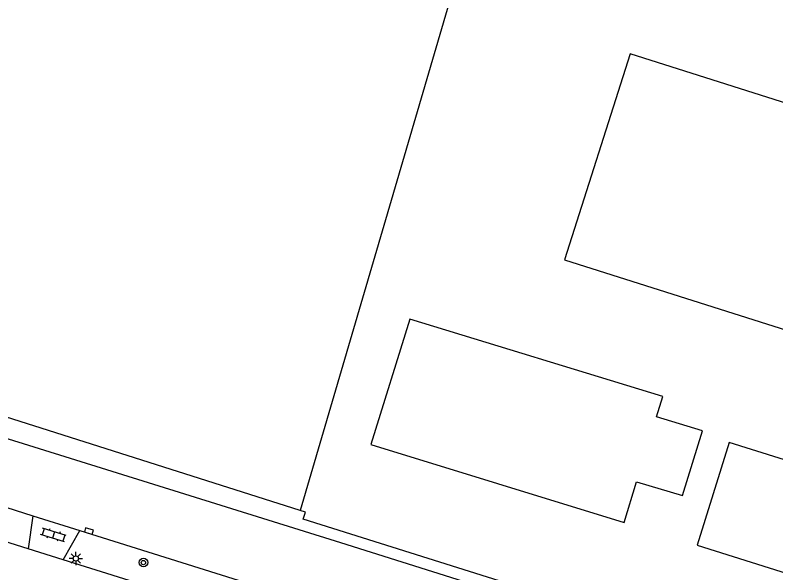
# Model space of a CAD drawing. Extents: x 137999 to 141000, y 397500 to 400501.
# Drawn here: x 139093.7 to 139164.1, y 399875.7 to 399927.3 of the extents above; entities that cross this region are included whole.
import ezdxf

# ---------------------------------------------------------------- set-up
doc = ezdxf.new("R2010")
doc.units = 0
for name, color, linetype in [('gg-bbg-bijgebouw', 7, 'Continuous'), ('gg-bbg-gedigitaliseerde bijgebouw', 7, 'Continuous'), ('gg-bbg-hoofdgebouw', 7, 'Continuous'), ('gg-knt-bronhoudergrens', 7, 'Continuous'), ('gg-knt-verharding', 7, 'Continuous'), ('gt-grn-groengrens', 7, 'Continuous'), ('gt-symb-boom', 7, 'Continuous'), ('gt-symb-klinker verharding', 7, 'Continuous'), ('gt-symb-kolk', 7, 'Continuous'), ('gt-symb-lichtmast', 7, 'Continuous')]:
    doc.layers.add(name, color=color, linetype=linetype)

# ---------------------------------------------------------------- blocks, each defined once
blk = doc.blocks.new('gt0-BOOM')
at = {"layer": 'gt-symb-boom'}
for radius in [0.4, 0.2]:
    blk.add_circle((0, 0), radius, dxfattribs=at)
blk = doc.blocks.new('gt0-LMAST')
at = {"layer": 'gt-symb-lichtmast'}
for p, q in [((-0.182, 0.173), (-0.447, 0.438)), ((-0.005, 0.246), (-0.005, 0.621)), ((0.172, 0.173), (0.437, 0.438)), ((-0.255, -0.004), (-0.63, -0.004)), ((-0.182, -0.181), (-0.447, -0.446)), ((-0.005, -0.254), (-0.005, -0.629)), ((0.437, -0.446), (0.172, -0.181)), ((0.245, -0.004), (0.62, -0.004))]:
    blk.add_line(p, q, dxfattribs=at)
blk.add_circle((-0.005, -0.004), 0.25, dxfattribs=at)
blk = doc.blocks.new('gt0-KL1')
at = {"layer": 'gt-symb-klinker verharding'}
for p, q in [((-1.15, 0.3), (1.15, 0.3)), ((-1, -0.3), (-1, 0.3)), ((-0.5, 0.3), (-0.5, 0.45)), ((0, -0.3), (0, 0.3)), ((0.5, 0.3), (0.5, 0.45)), ((1, -0.3), (1, 0.3)), ((-1.15, -0.3), (1.15, -0.3)), ((-0.5, -0.45), (-0.5, -0.3)), ((0.5, -0.45), (0.5, -0.3))]:
    blk.add_line(p, q, dxfattribs=at)
blk = doc.blocks.new('gt0-KOLK')
at = {"layer": 'gt-symb-kolk'}
blk.add_lwpolyline([(0, 0), (0.375, 0), (0.375, 0.4), (-0.375, 0.4), (-0.375, 0), (0, 0)], dxfattribs=at)

msp = doc.modelspace()

# ---------------------------------------------------------------- linework, layer by layer
at = {"layer": 'gg-bbg-bijgebouw'}
msp.add_lwpolyline([(139126.621, 399887.551), (139150.051, 399880.322), (139151.211, 399884.102), (139155.461, 399882.842)], dxfattribs=at)
at = {"layer": 'gg-bbg-gedigitaliseerde bijgebouw'}
for points in [[(139188.652, 399911.66), (139150.615, 399923.709), (139144.554, 399904.635), (139182.59, 399892.581)], [(139155.461, 399882.842), (139157.31, 399888.812), (139153.069, 399890.111), (139153.643, 399891.983), (139130.214, 399899.158), (139126.621, 399887.551)]]:
    msp.add_lwpolyline(points, dxfattribs=at)
at = {"layer": 'gg-bbg-hoofdgebouw'}
msp.add_lwpolyline([(139159.771, 399887.722), (139156.802, 399878.22), (139177.9, 399871.611), (139180.842, 399881.13), (139159.771, 399887.722)], dxfattribs=at)
at = {"layer": 'gg-knt-bronhoudergrens'}
for points in [[(139138.869, 399945.512), (139127.836, 399907.829), (139120.086, 399881.447)], [(139120.086, 399881.447), (139084.147, 399892.844), (139053.194, 399902.683), (139024.908, 399911.623), (138990.059, 399922.637)]]:
    msp.add_lwpolyline(points, dxfattribs=at)
at = {"layer": 'gg-knt-verharding'}
for p, q in [((139010.187, 399913.994), (139123.803, 399878.466)), ((139019.98, 399904.575), (139095.341, 399880.961)), ((139094.906, 399877.901), (139081.36, 399882.139)), ((139095.341, 399880.961), (139094.906, 399877.901)), ((139095.341, 399880.961), (139099.678, 399879.602)), ((139098.139, 399876.889), (139099.678, 399879.602)), ((139099.678, 399879.602), (139132.623, 399869.279)), ((139123.803, 399878.466), (139156.924, 399868.109)), ((139098.139, 399876.889), (139094.906, 399877.901)), ((139132.854, 399866.03), (139098.139, 399876.889))]:
    msp.add_line(p, q, dxfattribs=at)
at = {"layer": 'gt-grn-groengrens'}
msp.add_lwpolyline([(139157.224, 399869.053), (139120.367, 399880.652), (139120.568, 399881.296), (139120.086, 399881.447)], dxfattribs=at)

# ---------------------------------------------------------------- block references
at = {"layer": 'gt-symb-boom'}
msp.add_blockref('gt0-BOOM', (139105.574, 399876.621), dxfattribs=at)
at = {"layer": 'gt-symb-klinker verharding', "rotation": 163.01526746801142}
msp.add_blockref('gt0-KL1', (139097.25, 399879.174), dxfattribs=at)
at = {"layer": 'gt-symb-kolk', "rotation": -17.40188791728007}
msp.add_blockref('gt0-KOLK', (139100.465, 399879.358), dxfattribs=at)
at = {"layer": 'gt-symb-lichtmast'}
msp.add_blockref('gt0-LMAST', (139099.323, 399877.003), dxfattribs=at)

doc.saveas('drawing.dxf')
